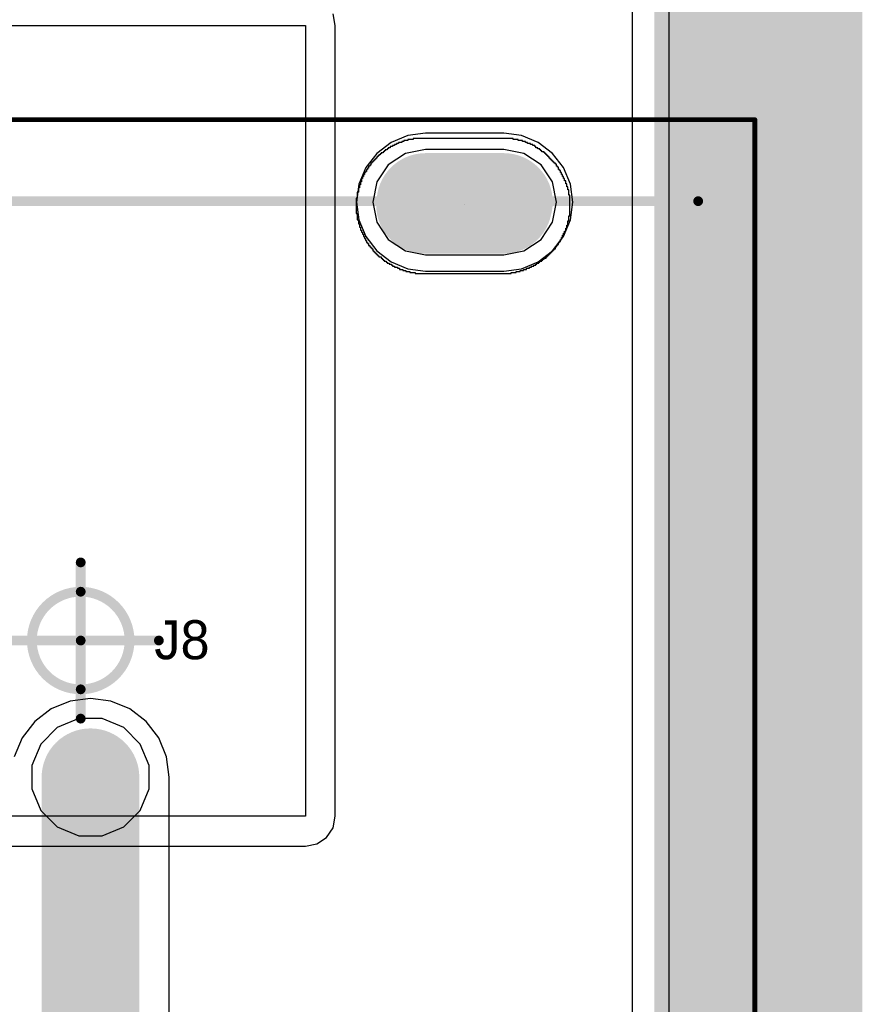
# Model space of a CAD drawing. Header units: millimetres. Extents: x -0.08 to 3.17, y -0.08 to 4.88.
# Tile 257 of 288: x 2.83 to 3.17, y 2.77 to 3.16. Entities that reach past the tile are written whole.
import ezdxf

# ---------------------------------------------------------------- set-up
doc = ezdxf.new("R2010")
doc.units = ezdxf.units.MM
doc.header["$MEASUREMENT"] = 0
for name, color, linetype in [('BottomLayer', 5, 'Continuous'), ('BottomOverlay', 54, 'Continuous'), ('BottomSolder', 6, 'Continuous'), ('Mechanical13', 56, 'Continuous'), ('Mechanical15', 56, 'Continuous'), ('Mechanical2', 216, 'Continuous'), ('Mechanical3', 76, 'Continuous'), ('Mechanical4', 56, 'Continuous'), ('MidLayer1', 16, 'Continuous'), ('MidLayer2', 76, 'Continuous'), ('MultiLayer', 9, 'Continuous'), ('PadHoleLayer', 156, 'Continuous'), ('TopLayer', 1, 'Continuous'), ('TopPaste', 8, 'Continuous'), ('TopSolder', 216, 'Continuous'), ('ViaHoleLayer', 16, 'Continuous')]:
    doc.layers.add(name, color=color, linetype=linetype)

# ---------------------------------------------------------------- blocks, each defined once
blk = doc.blocks.new('12401598E4_2A_469')
at = {"layer": 'BottomLayer', "const_width": 0.0315}
blk.add_lwpolyline([(0.17677, -0.13898), (0.17677, -0.17047)], dxfattribs=at)
at = {"layer": 'BottomLayer', "const_width": 0.01575}
for points in [[(0.1689, -0.13898, 1), (0.18465, -0.13898, 1)], [(0.1689, -0.17047, 1), (0.18465, -0.17047, 1)]]:
    blk.add_lwpolyline(points, format="xyb", close=True, dxfattribs=at)
at = {"layer": 'BottomSolder', "const_width": 0.0395}
blk.add_lwpolyline([(0.17677, -0.13898), (0.17677, -0.17047)], dxfattribs=at)
at = {"layer": 'BottomSolder', "const_width": 0.01975}
for points in [[(0.1669, -0.13898, 1), (0.18665, -0.13898, 1)], [(0.1669, -0.17047, 1), (0.18665, -0.17047, 1)]]:
    blk.add_lwpolyline(points, format="xyb", close=True, dxfattribs=at)
at = {"layer": 'Mechanical13', "const_width": 0.00394}
for points in [[(0.17717, 0.16457), (0.17717, -0.24882)], [(-0.17717, -0.24882), (0.17717, -0.24882)]]:
    blk.add_lwpolyline(points, dxfattribs=at)
at = {"layer": 'Mechanical13', "const_width": 0.00197}
blk.add_lwpolyline([(0.17618, -0.24882, 1), (0.17815, -0.24882, 1)], format="xyb", close=True, dxfattribs=at)
blk.add_lwpolyline([(0.17618, -0.24882, 1), (0.17815, -0.24882, 1)], format="xyb", close=True, dxfattribs=at)
at = {"layer": 'Mechanical15'}
for points, const_width in [([(0.21, 0.18504), (0.21, -0.27165)], 0.00197), ([(0, 0.0315), (0, 0)], 0.00394), ([(-0.0315, 0), (0, 0)], 0.00394), ([(0, 0), (0.0315, 0)], 0.00394), ([(0, 0), (0, -0.0315)], 0.00394), ([(-0.21, -0.27165), (0.21, -0.27165)], 0.00197)]:
    blk.add_lwpolyline(points, dxfattribs=dict(at, const_width=const_width))
for points, const_width in [([(0.01969, 0, 1), (-0.01969, 0, 1)], 0.00394), ([(-0.03248, 0, 1), (-0.03051, 0, 1)], 0.00197), ([(-0.02067, 0, 1), (-0.0187, 0, 1)], 0.00197), ([(-0.00098, 0, 1), (0.00098, 0, 1)], 0.00197), ([(-0.00098, 0, 1), (0.00098, 0, 1)], 0.00197), ([(-0.00098, 0, 1), (0.00098, 0, 1)], 0.00197), ([(-0.00098, 0, 1), (0.00098, 0, 1)], 0.00197), ([(0.0187, 0, 1), (0.02067, 0, 1)], 0.00197), ([(0.03051, 0, 1), (0.03248, 0, 1)], 0.00197), ([(-0.00098, -0.0315, 1), (0.00098, -0.0315, 1)], 0.00197), ([(0.20951, -0.27165, 1), (0.21049, -0.27165, 1)], 0.000984), ([(0.20951, -0.27165, 1), (0.21049, -0.27165, 1)], 0.000984)]:
    blk.add_lwpolyline(points, format="xyb", close=True, dxfattribs=dict(at, const_width=const_width))
at = {"layer": 'MidLayer1', "const_width": 0.0315}
blk.add_lwpolyline([(0.17677, -0.13898), (0.17677, -0.17047)], dxfattribs=at)
at = {"layer": 'MidLayer1', "const_width": 0.01575}
for points in [[(0.1689, -0.13898, 1), (0.18465, -0.13898, 1)], [(0.1689, -0.17047, 1), (0.18465, -0.17047, 1)]]:
    blk.add_lwpolyline(points, format="xyb", close=True, dxfattribs=at)
at = {"layer": 'MidLayer2', "const_width": 0.0315}
blk.add_lwpolyline([(0.17677, -0.13898), (0.17677, -0.17047)], dxfattribs=at)
at = {"layer": 'MidLayer2', "const_width": 0.01575}
for points in [[(0.1689, -0.13898, 1), (0.18465, -0.13898, 1)], [(0.1689, -0.17047, 1), (0.18465, -0.17047, 1)]]:
    blk.add_lwpolyline(points, format="xyb", close=True, dxfattribs=at)
at = {"layer": 'MultiLayer', "const_width": 0.0315}
blk.add_lwpolyline([(0.17677, -0.13898), (0.17677, -0.17047)], dxfattribs=at)
at = {"layer": 'MultiLayer', "const_width": 0.01575}
for points in [[(0.1689, -0.13898, 1), (0.18465, -0.13898, 1)], [(0.1689, -0.17047, 1), (0.18465, -0.17047, 1)]]:
    blk.add_lwpolyline(points, format="xyb", close=True, dxfattribs=at)
at = {"layer": 'PadHoleLayer', "const_width": 0.00492}
blk.add_lwpolyline([(0.18612, -0.16211), (0.16742, -0.16211, -1), (0.16742, -0.14734), (0.18612, -0.14734, -1)], format="xyb", close=True, dxfattribs=at)
at = {"layer": 'PadHoleLayer'}
blk.add_lwpolyline([(0.17563, -0.15452), (0.17563, -0.15452, -1), (0.17563, -0.15452), (0.17563, -0.15452, -1)], format="xyb", close=True, dxfattribs=at)
at = {"layer": 'TopLayer', "const_width": 0.0315}
blk.add_lwpolyline([(0.17677, -0.13898), (0.17677, -0.17047)], dxfattribs=at)
at = {"layer": 'TopLayer', "const_width": 0.01575}
for points in [[(0.1689, -0.13898, 1), (0.18465, -0.13898, 1)], [(0.1689, -0.17047, 1), (0.18465, -0.17047, 1)]]:
    blk.add_lwpolyline(points, format="xyb", close=True, dxfattribs=at)
at = {"layer": 'TopPaste', "const_width": 0.03937}
blk.add_lwpolyline([(0.17563, -0.13877), (0.17563, -0.17026)], dxfattribs=at)
at = {"layer": 'TopPaste', "const_width": 0.01969}
for points in [[(0.16578, -0.13877, 1), (0.18547, -0.13877, 1)], [(0.16578, -0.17026, 1), (0.18547, -0.17026, 1)]]:
    blk.add_lwpolyline(points, format="xyb", close=True, dxfattribs=at)
at = {"layer": 'TopSolder', "const_width": 0.0395}
blk.add_lwpolyline([(0.17677, -0.13898), (0.17677, -0.17047)], dxfattribs=at)
at = {"layer": 'TopSolder', "const_width": 0.01975}
for points in [[(0.1669, -0.13898, 1), (0.18665, -0.13898, 1)], [(0.1669, -0.17047, 1), (0.18665, -0.17047, 1)]]:
    blk.add_lwpolyline(points, format="xyb", close=True, dxfattribs=at)

msp = doc.modelspace()

# ---------------------------------------------------------------- linework, layer by layer
at = {"layer": 'BottomLayer'}
for p, q in [((3.0765, 3.73962), (3.0765, 0.11811)), ((2.98611, 3.11701), (2.97941, 3.11423)), ((2.99331, 3.11795), (2.98611, 3.11701)), ((3.0248, 3.11795), (2.99331, 3.11795)), ((3.032, 3.11701), (3.0248, 3.11795)), ((3.0387, 3.11423), (3.032, 3.11701)), ((2.97941, 3.11423), (2.97365, 3.10981)), ((3.04446, 3.10981), (3.0387, 3.11423)), ((2.97365, 3.10981), (2.96923, 3.10406)), ((3.04888, 3.10406), (3.04446, 3.10981)), ((2.96923, 3.10406), (2.96646, 3.09735)), ((3.05165, 3.09735), (3.04888, 3.10406)), ((2.96646, 3.09735), (2.96551, 3.09016)), ((3.0526, 3.09016), (3.05165, 3.09735)), ((2.96551, 3.09016), (2.96646, 3.08296)), ((3.05165, 3.08296), (3.0526, 3.09016)), ((2.96646, 3.08296), (2.96923, 3.07626)), ((3.04888, 3.07626), (3.05165, 3.08296)), ((2.96923, 3.07626), (2.97365, 3.0705)), ((3.04446, 3.0705), (3.04888, 3.07626)), ((2.97365, 3.0705), (2.97941, 3.06608)), ((3.0387, 3.06608), (3.04446, 3.0705)), ((2.97941, 3.06608), (2.98611, 3.06331)), ((3.032, 3.06331), (3.0387, 3.06608)), ((2.98611, 3.06331), (2.99331, 3.06236)), ((2.99331, 3.06236), (3.0248, 3.06236)), ((3.0248, 3.06236), (3.032, 3.06331)), ((2.85005, 2.88895), (2.84238, 2.88578)), ((2.85827, 2.89004), (2.85005, 2.88895)), ((2.86649, 2.88895), (2.85827, 2.89004)), ((2.87415, 2.88578), (2.86649, 2.88895)), ((2.84238, 2.88578), (2.8358, 2.88073)), ((2.88073, 2.88073), (2.87415, 2.88578)), ((2.8358, 2.88073), (2.83076, 2.87415)), ((2.88578, 2.87415), (2.88073, 2.88073)), ((2.83076, 2.87415), (2.82758, 2.86649)), ((2.88895, 2.86649), (2.88578, 2.87415)), ((2.89004, 2.85827), (2.88895, 2.86649)), ((2.89004, 2.72441), (2.89004, 2.85827))]:
    msp.add_line(p, q, dxfattribs=at)
at = {"layer": 'BottomLayer', "const_width": 0.03937}
msp.add_lwpolyline([(2.85827, 2.72441), (2.85827, 2.85827)], dxfattribs=at)
at = {"layer": 'BottomLayer'}
for points, const_width in [([(2.84843, 2.85827, 1), (2.86811, 2.85827, 1)], 0.01969), ([(2.85236, 2.85827, 1), (2.86417, 2.85827, 1)], 0.01181)]:
    msp.add_lwpolyline(points, format="xyb", close=True, dxfattribs=dict(at, const_width=const_width))
at = {"layer": 'BottomOverlay'}
for p, q in [((3.09134, 3.88243), (3.09134, -0.00158)), ((2.98076, 3.11294), (2.97993, 3.11294)), ((2.97993, 3.11294), (2.97993, 3.11253)), ((2.98159, 3.11336), (2.98076, 3.11336)), ((2.98076, 3.11336), (2.98076, 3.11294)), ((2.98242, 3.11377), (2.98159, 3.11377)), ((2.98159, 3.11377), (2.98159, 3.11336)), ((2.98367, 3.11419), (2.98242, 3.11419)), ((2.98242, 3.11419), (2.98242, 3.11377)), ((2.9845, 3.11461), (2.98367, 3.11461)), ((2.98367, 3.11461), (2.98367, 3.11419)), ((2.98616, 3.11502), (2.9845, 3.11502)), ((2.9845, 3.11502), (2.9845, 3.11461)), ((2.98824, 3.11544), (2.98616, 3.11544)), ((2.98616, 3.11544), (2.98616, 3.11502)), ((3.02857, 3.11585), (2.98824, 3.11585)), ((2.98824, 3.11585), (2.98824, 3.11544)), ((3.02857, 3.11544), (3.02857, 3.11585)), ((3.03064, 3.11544), (3.02857, 3.11544)), ((3.03064, 3.11502), (3.03064, 3.11544)), ((3.03231, 3.11502), (3.03064, 3.11502)), ((3.03231, 3.11461), (3.03231, 3.11502)), ((3.03355, 3.11461), (3.03231, 3.11461)), ((3.03355, 3.11419), (3.03355, 3.11461)), ((3.03439, 3.11419), (3.03355, 3.11419)), ((3.03439, 3.11377), (3.03439, 3.11419)), ((3.03563, 3.11377), (3.03439, 3.11377)), ((3.03563, 3.11336), (3.03563, 3.11377)), ((3.03646, 3.11336), (3.03563, 3.11336)), ((3.03646, 3.11294), (3.03646, 3.11336)), ((3.0373, 3.11294), (3.03646, 3.11294)), ((3.0373, 3.11253), (3.0373, 3.11294)), ((2.97452, 3.10879), (2.97411, 3.10879)), ((2.97411, 3.10879), (2.97411, 3.10837)), ((2.97494, 3.1092), (2.97452, 3.1092)), ((2.97452, 3.1092), (2.97452, 3.10879)), ((2.97535, 3.10962), (2.97494, 3.10962)), ((2.97494, 3.10962), (2.97494, 3.1092)), ((2.97619, 3.11003), (2.97535, 3.11003)), ((2.97535, 3.11003), (2.97535, 3.10962)), ((2.9766, 3.11045), (2.97619, 3.11045)), ((2.97619, 3.11045), (2.97619, 3.11003)), ((2.97702, 3.11086), (2.9766, 3.11086)), ((2.9766, 3.11086), (2.9766, 3.11045)), ((2.97785, 3.11128), (2.97702, 3.11128)), ((2.97702, 3.11128), (2.97702, 3.11086)), ((2.97826, 3.1117), (2.97785, 3.1117)), ((2.97785, 3.1117), (2.97785, 3.11128)), ((2.9791, 3.11211), (2.97826, 3.11211)), ((2.97826, 3.11211), (2.97826, 3.1117)), ((2.97993, 3.11253), (2.9791, 3.11253)), ((2.9791, 3.11253), (2.9791, 3.11211)), ((3.03771, 3.11253), (3.0373, 3.11253)), ((3.03771, 3.11211), (3.03771, 3.11253)), ((3.03854, 3.11211), (3.03771, 3.11211)), ((3.03854, 3.1117), (3.03854, 3.11211)), ((3.03937, 3.1117), (3.03854, 3.1117)), ((3.03937, 3.11128), (3.03937, 3.1117)), ((3.03979, 3.11128), (3.03937, 3.11128)), ((3.03979, 3.11086), (3.03979, 3.11128)), ((3.04021, 3.11086), (3.03979, 3.11086)), ((3.04021, 3.11045), (3.04021, 3.11086)), ((3.04104, 3.11045), (3.04021, 3.11045)), ((3.04104, 3.11003), (3.04104, 3.11045)), ((3.04145, 3.11003), (3.04104, 3.11003)), ((3.04145, 3.10962), (3.04145, 3.11003)), ((3.04187, 3.10962), (3.04145, 3.10962)), ((3.04187, 3.1092), (3.04187, 3.10962)), ((3.04228, 3.1092), (3.04187, 3.1092)), ((3.04228, 3.10879), (3.04228, 3.1092)), ((3.0427, 3.10879), (3.04228, 3.10879)), ((3.0427, 3.10837), (3.0427, 3.10879)), ((2.9712, 3.10504), (2.97078, 3.10504)), ((2.97078, 3.10504), (2.97078, 3.10463)), ((2.97161, 3.10588), (2.9712, 3.10588)), ((2.9712, 3.10588), (2.9712, 3.10504)), ((2.97203, 3.10629), (2.97161, 3.10629)), ((2.97161, 3.10629), (2.97161, 3.10588)), ((2.97244, 3.10671), (2.97203, 3.10671)), ((2.97203, 3.10671), (2.97203, 3.10629)), ((2.97286, 3.10712), (2.97244, 3.10712)), ((2.97244, 3.10712), (2.97244, 3.10671)), ((2.97328, 3.10754), (2.97286, 3.10754)), ((2.97286, 3.10754), (2.97286, 3.10712)), ((2.97369, 3.10795), (2.97328, 3.10795)), ((2.97328, 3.10795), (2.97328, 3.10754)), ((2.97411, 3.10837), (2.97369, 3.10837)), ((2.97369, 3.10837), (2.97369, 3.10795)), ((3.04312, 3.10837), (3.0427, 3.10837)), ((3.04312, 3.10795), (3.04312, 3.10837)), ((3.04353, 3.10795), (3.04312, 3.10795)), ((3.04353, 3.10754), (3.04353, 3.10795)), ((3.04395, 3.10754), (3.04353, 3.10754)), ((3.04395, 3.10712), (3.04395, 3.10754)), ((3.04436, 3.10712), (3.04395, 3.10712)), ((3.04436, 3.10671), (3.04436, 3.10712)), ((3.04478, 3.10671), (3.04436, 3.10671)), ((3.04478, 3.10629), (3.04478, 3.10671)), ((3.04519, 3.10629), (3.04478, 3.10629)), ((3.04519, 3.10588), (3.04519, 3.10629)), ((3.04561, 3.10588), (3.04519, 3.10588)), ((3.04561, 3.10546), (3.04561, 3.10588)), ((3.04603, 3.10546), (3.04561, 3.10546)), ((3.04603, 3.10463), (3.04603, 3.10546)), ((2.9687, 3.1013), (2.96829, 3.1013)), ((2.96829, 3.1013), (2.96829, 3.10047)), ((2.96912, 3.10213), (2.9687, 3.10213)), ((2.9687, 3.10213), (2.9687, 3.1013)), ((2.96953, 3.10255), (2.96912, 3.10255)), ((2.96912, 3.10255), (2.96912, 3.10213)), ((2.96995, 3.10338), (2.96953, 3.10338)), ((2.96953, 3.10338), (2.96953, 3.10255)), ((2.97037, 3.1038), (2.96995, 3.1038)), ((2.96995, 3.1038), (2.96995, 3.10338)), ((2.97078, 3.10463), (2.97037, 3.10463)), ((2.97037, 3.10463), (2.97037, 3.1038)), ((3.04644, 3.10463), (3.04603, 3.10463)), ((3.04644, 3.10421), (3.04644, 3.10463)), ((3.04686, 3.10421), (3.04644, 3.10421)), ((3.04686, 3.10338), (3.04686, 3.10421)), ((3.04727, 3.10338), (3.04686, 3.10338)), ((3.04727, 3.10297), (3.04727, 3.10338)), ((3.04769, 3.10297), (3.04727, 3.10297)), ((3.04769, 3.10213), (3.04769, 3.10297)), ((3.0481, 3.10213), (3.04769, 3.10213)), ((3.0481, 3.1013), (3.0481, 3.10213)), ((3.04852, 3.1013), (3.0481, 3.1013)), ((3.04852, 3.10047), (3.04852, 3.1013)), ((2.96704, 3.09715), (2.96662, 3.09715)), ((2.96662, 3.09715), (2.96662, 3.0959)), ((2.96746, 3.09839), (2.96704, 3.09839)), ((2.96704, 3.09839), (2.96704, 3.09715)), ((2.96787, 3.09964), (2.96746, 3.09964)), ((2.96746, 3.09964), (2.96746, 3.09839)), ((2.96829, 3.10047), (2.96787, 3.10047)), ((2.96787, 3.10047), (2.96787, 3.09964)), ((3.04894, 3.10047), (3.04852, 3.10047)), ((3.04894, 3.09964), (3.04894, 3.10047)), ((3.04935, 3.09964), (3.04894, 3.09964)), ((3.04935, 3.09881), (3.04935, 3.09964)), ((3.04977, 3.09881), (3.04935, 3.09881)), ((3.04977, 3.09756), (3.04977, 3.09881)), ((3.05018, 3.09756), (3.04977, 3.09756)), ((3.05018, 3.09631), (3.05018, 3.09756)), ((2.96621, 3.09424), (2.96579, 3.09424)), ((2.96579, 3.09424), (2.96579, 3.09174)), ((2.96662, 3.0959), (2.96621, 3.0959)), ((2.96621, 3.0959), (2.96621, 3.09424)), ((3.0506, 3.09631), (3.05018, 3.09631)), ((3.0506, 3.09507), (3.0506, 3.09631)), ((3.05101, 3.09507), (3.0506, 3.09507)), ((3.05101, 3.09299), (3.05101, 3.09507)), ((3.05143, 3.09299), (3.05101, 3.09299)), ((3.05143, 3.08467), (3.05143, 3.09299)), ((2.96579, 3.09174), (2.96538, 3.09174)), ((2.96538, 3.09174), (2.96538, 3.08551)), ((2.96538, 3.08551), (2.96579, 3.08551)), ((2.96579, 3.08551), (2.96579, 3.08301)), ((2.96579, 3.08301), (2.96621, 3.08301)), ((2.96621, 3.08301), (2.96621, 3.08135)), ((2.96621, 3.08135), (2.96662, 3.08135)), ((2.96662, 3.08135), (2.96662, 3.0801)), ((3.05018, 3.07969), (3.05018, 3.08093)), ((3.05018, 3.08093), (3.0506, 3.08093)), ((3.0506, 3.08093), (3.0506, 3.0826)), ((3.0506, 3.0826), (3.05101, 3.0826)), ((3.05101, 3.0826), (3.05101, 3.08467)), ((3.05101, 3.08467), (3.05143, 3.08467)), ((2.96662, 3.0801), (2.96704, 3.0801)), ((2.96704, 3.0801), (2.96704, 3.07885)), ((2.96704, 3.07885), (2.96746, 3.07885)), ((2.96746, 3.07885), (2.96746, 3.07802)), ((2.96746, 3.07802), (2.96787, 3.07802)), ((2.96787, 3.07802), (2.96787, 3.07719)), ((2.96787, 3.07719), (2.96829, 3.07719)), ((2.96829, 3.07719), (2.96829, 3.07636)), ((3.04894, 3.07678), (3.04894, 3.07761)), ((3.04894, 3.07761), (3.04935, 3.07761)), ((3.04935, 3.07761), (3.04935, 3.07844)), ((3.04935, 3.07844), (3.04977, 3.07844)), ((3.04977, 3.07844), (3.04977, 3.07969)), ((3.04977, 3.07969), (3.05018, 3.07969)), ((2.96829, 3.07636), (2.9687, 3.07636)), ((2.9687, 3.07636), (2.9687, 3.07553)), ((2.9687, 3.07553), (2.96912, 3.07553)), ((2.96912, 3.07553), (2.96912, 3.0747)), ((2.96912, 3.0747), (2.96953, 3.0747)), ((2.96953, 3.0747), (2.96953, 3.07387)), ((2.96953, 3.07387), (2.96995, 3.07387)), ((2.96995, 3.07387), (2.96995, 3.07345)), ((2.96995, 3.07345), (2.97037, 3.07345)), ((2.97037, 3.07345), (2.97037, 3.07262)), ((3.04644, 3.07262), (3.04644, 3.07303)), ((3.04644, 3.07303), (3.04686, 3.07303)), ((3.04686, 3.07303), (3.04686, 3.07387)), ((3.04686, 3.07387), (3.04727, 3.07387)), ((3.04727, 3.07387), (3.04727, 3.07428)), ((3.04727, 3.07428), (3.04769, 3.07428)), ((3.04769, 3.07428), (3.04769, 3.07511)), ((3.04769, 3.07511), (3.0481, 3.07511)), ((3.0481, 3.07511), (3.0481, 3.07594)), ((3.0481, 3.07594), (3.04852, 3.07594)), ((3.04852, 3.07594), (3.04852, 3.07678)), ((3.04852, 3.07678), (3.04894, 3.07678)), ((2.97037, 3.07262), (2.97078, 3.07262)), ((2.97078, 3.07262), (2.97078, 3.0722)), ((2.97078, 3.0722), (2.9712, 3.0722)), ((2.9712, 3.0722), (2.9712, 3.07179)), ((2.9712, 3.07179), (2.97161, 3.07179)), ((2.97161, 3.07179), (2.97161, 3.07137)), ((2.97161, 3.07137), (2.97203, 3.07137)), ((2.97203, 3.07137), (2.97203, 3.07054)), ((2.97203, 3.07054), (2.97244, 3.07054)), ((2.97244, 3.07054), (2.97244, 3.07012)), ((2.97244, 3.07012), (2.97286, 3.07012)), ((2.97286, 3.07012), (2.97286, 3.06971)), ((2.97286, 3.06971), (2.97328, 3.06971)), ((2.97328, 3.06971), (2.97328, 3.06929)), ((2.97328, 3.06929), (2.97369, 3.06929)), ((2.97369, 3.06929), (2.97369, 3.06888)), ((3.04312, 3.06888), (3.04312, 3.06929)), ((3.04312, 3.06929), (3.04353, 3.06929)), ((3.04353, 3.06929), (3.04353, 3.06971)), ((3.04353, 3.06971), (3.04395, 3.06971)), ((3.04395, 3.06971), (3.04395, 3.07012)), ((3.04395, 3.07012), (3.04436, 3.07012)), ((3.04436, 3.07012), (3.04436, 3.07054)), ((3.04436, 3.07054), (3.04478, 3.07054)), ((3.04478, 3.07054), (3.04478, 3.07096)), ((3.04478, 3.07096), (3.04519, 3.07096)), ((3.04519, 3.07096), (3.04519, 3.07137)), ((3.04519, 3.07137), (3.04561, 3.07137)), ((3.04561, 3.07137), (3.04561, 3.0722)), ((3.04561, 3.0722), (3.04603, 3.0722)), ((3.04603, 3.0722), (3.04603, 3.07262)), ((3.04603, 3.07262), (3.04644, 3.07262)), ((2.97369, 3.06888), (2.97411, 3.06888)), ((2.97411, 3.06888), (2.97411, 3.06846)), ((2.97411, 3.06846), (2.97452, 3.06846)), ((2.97452, 3.06846), (2.97452, 3.06805)), ((2.97452, 3.06805), (2.97535, 3.06805)), ((2.97535, 3.06805), (2.97535, 3.06763)), ((2.97535, 3.06763), (2.97577, 3.06763)), ((2.97577, 3.06763), (2.97577, 3.06721)), ((2.97577, 3.06721), (2.97619, 3.06721)), ((2.97619, 3.06721), (2.97619, 3.0668)), ((2.97619, 3.0668), (2.9766, 3.0668)), ((2.9766, 3.0668), (2.9766, 3.06638)), ((2.9766, 3.06638), (2.97743, 3.06638)), ((2.97743, 3.06638), (2.97743, 3.06597)), ((2.97743, 3.06597), (2.97785, 3.06597)), ((2.97785, 3.06597), (2.97785, 3.06555)), ((2.97785, 3.06555), (2.97868, 3.06555)), ((2.97868, 3.06555), (2.97868, 3.06514)), ((2.97868, 3.06514), (2.97951, 3.06514)), ((2.97951, 3.06514), (2.97951, 3.06472)), ((3.03771, 3.06472), (3.03771, 3.06514)), ((3.03771, 3.06514), (3.03813, 3.06514)), ((3.03813, 3.06514), (3.03813, 3.06555)), ((3.03813, 3.06555), (3.03896, 3.06555)), ((3.03896, 3.06555), (3.03896, 3.06597)), ((3.03896, 3.06597), (3.03937, 3.06597)), ((3.03937, 3.06597), (3.03937, 3.06638)), ((3.03937, 3.06638), (3.04021, 3.06638)), ((3.04021, 3.06638), (3.04021, 3.0668)), ((3.04021, 3.0668), (3.04062, 3.0668)), ((3.04062, 3.0668), (3.04062, 3.06721)), ((3.04062, 3.06721), (3.04104, 3.06721)), ((3.04104, 3.06721), (3.04104, 3.06763)), ((3.04104, 3.06763), (3.04187, 3.06763)), ((3.04187, 3.06763), (3.04187, 3.06805)), ((3.04187, 3.06805), (3.04228, 3.06805)), ((3.04228, 3.06805), (3.04228, 3.06846)), ((3.04228, 3.06846), (3.0427, 3.06846)), ((3.0427, 3.06846), (3.0427, 3.06888)), ((3.0427, 3.06888), (3.04312, 3.06888)), ((2.97951, 3.06472), (2.97993, 3.06472)), ((2.97993, 3.06472), (2.97993, 3.0643)), ((2.97993, 3.0643), (2.98076, 3.0643)), ((2.98076, 3.0643), (2.98076, 3.06389)), ((2.98076, 3.06389), (2.98201, 3.06389)), ((2.98201, 3.06389), (2.98201, 3.06347)), ((2.98201, 3.06347), (2.98284, 3.06347)), ((2.98284, 3.06347), (2.98284, 3.06306)), ((2.98284, 3.06306), (2.98408, 3.06306)), ((2.98408, 3.06306), (2.98408, 3.06264)), ((2.98408, 3.06264), (2.98533, 3.06264)), ((2.98533, 3.06264), (2.98533, 3.06223)), ((2.98533, 3.06223), (2.98699, 3.06223)), ((2.98699, 3.06223), (2.98699, 3.06181)), ((2.98699, 3.06181), (2.98824, 3.06181)), ((2.98824, 3.06181), (2.98866, 3.06181)), ((2.98866, 3.06181), (2.98907, 3.06181)), ((2.98907, 3.06181), (2.98907, 3.06139)), ((2.98907, 3.06139), (3.02773, 3.06139)), ((3.02773, 3.06139), (3.02773, 3.06181)), ((3.02773, 3.06181), (3.02981, 3.06181)), ((3.02981, 3.06181), (3.02981, 3.06223)), ((3.02981, 3.06223), (3.03148, 3.06223)), ((3.03148, 3.06223), (3.03148, 3.06264)), ((3.03148, 3.06264), (3.03272, 3.06264)), ((3.03272, 3.06264), (3.03272, 3.06306)), ((3.03272, 3.06306), (3.03397, 3.06306)), ((3.03397, 3.06306), (3.03397, 3.06347)), ((3.03397, 3.06347), (3.03522, 3.06347)), ((3.03522, 3.06347), (3.03522, 3.06389)), ((3.03522, 3.06389), (3.03605, 3.06389)), ((3.03605, 3.06389), (3.03605, 3.0643)), ((3.03605, 3.0643), (3.03688, 3.0643)), ((3.03688, 3.0643), (3.03688, 3.06472)), ((3.03688, 3.06472), (3.03771, 3.06472))]:
    msp.add_line(p, q, dxfattribs=at)
at = {"layer": 'Mechanical3', "const_width": 0.07874}
msp.add_lwpolyline([(3.12992, 0.11811), (3.12992, 3.74016)], dxfattribs=at)
at = {"layer": 'Mechanical4', "const_width": 0.01}
msp.add_lwpolyline([(3.09055, 0.11811), (3.09055, 3.74016)], dxfattribs=at)
at = {"layer": 'MidLayer1'}
for p, q in [((3.0765, 3.73962), (3.0765, 0.11811)), ((2.98611, 3.11701), (2.97941, 3.11423)), ((2.99331, 3.11795), (2.98611, 3.11701)), ((3.0248, 3.11795), (2.99331, 3.11795)), ((3.032, 3.11701), (3.0248, 3.11795)), ((3.0387, 3.11423), (3.032, 3.11701)), ((2.97941, 3.11423), (2.97365, 3.10981)), ((3.04446, 3.10981), (3.0387, 3.11423)), ((2.97365, 3.10981), (2.96923, 3.10406)), ((3.04888, 3.10406), (3.04446, 3.10981)), ((2.96923, 3.10406), (2.96646, 3.09735)), ((3.05165, 3.09735), (3.04888, 3.10406)), ((2.96646, 3.09735), (2.96551, 3.09016)), ((3.0526, 3.09016), (3.05165, 3.09735)), ((2.96551, 3.09016), (2.96646, 3.08296)), ((3.05165, 3.08296), (3.0526, 3.09016)), ((2.96646, 3.08296), (2.96923, 3.07626)), ((3.04888, 3.07626), (3.05165, 3.08296)), ((2.96923, 3.07626), (2.97365, 3.0705)), ((3.04446, 3.0705), (3.04888, 3.07626)), ((2.97365, 3.0705), (2.97941, 3.06608)), ((3.0387, 3.06608), (3.04446, 3.0705)), ((2.97941, 3.06608), (2.98611, 3.06331)), ((3.032, 3.06331), (3.0387, 3.06608)), ((2.98611, 3.06331), (2.99331, 3.06236)), ((2.99331, 3.06236), (3.0248, 3.06236)), ((3.0248, 3.06236), (3.032, 3.06331)), ((2.85357, 2.88189), (2.84489, 2.87829)), ((2.86297, 2.88189), (2.85357, 2.88189)), ((2.87165, 2.87829), (2.86297, 2.88189)), ((2.84489, 2.87829), (2.83824, 2.87165)), ((2.87829, 2.87165), (2.87165, 2.87829)), ((2.83824, 2.87165), (2.83465, 2.86297)), ((2.88189, 2.86297), (2.87829, 2.87165)), ((2.83465, 2.86297), (2.83465, 2.85357)), ((2.88189, 2.85357), (2.88189, 2.86297)), ((2.83465, 2.85357), (2.83824, 2.84489)), ((2.87829, 2.84489), (2.88189, 2.85357)), ((2.83824, 2.84489), (2.84489, 2.83824)), ((2.87165, 2.83824), (2.87829, 2.84489)), ((2.84489, 2.83824), (2.85357, 2.83465)), ((2.86297, 2.83465), (2.87165, 2.83824)), ((2.85357, 2.83465), (2.86297, 2.83465))]:
    msp.add_line(p, q, dxfattribs=at)
at = {"layer": 'MidLayer1', "const_width": 0.01181}
msp.add_lwpolyline([(2.85236, 2.85827, 1), (2.86417, 2.85827, 1)], format="xyb", close=True, dxfattribs=at)
at = {"layer": 'MidLayer2'}
for p, q in [((3.0765, 3.73962), (3.0765, 0.11811)), ((2.98517, 3.10981), (2.97826, 3.1052)), ((2.99331, 3.11143), (2.98517, 3.10981)), ((3.0248, 3.11143), (2.99331, 3.11143)), ((3.03294, 3.10981), (3.0248, 3.11143)), ((3.03985, 3.1052), (3.03294, 3.10981)), ((2.97826, 3.1052), (2.97365, 3.0983)), ((3.04446, 3.0983), (3.03985, 3.1052)), ((2.97365, 3.0983), (2.97203, 3.09016)), ((3.04608, 3.09016), (3.04446, 3.0983)), ((2.97203, 3.09016), (2.97365, 3.08202)), ((3.04446, 3.08202), (3.04608, 3.09016)), ((2.97365, 3.08202), (2.97826, 3.07511)), ((3.03985, 3.07511), (3.04446, 3.08202)), ((2.97826, 3.07511), (2.98517, 3.0705)), ((3.03294, 3.0705), (3.03985, 3.07511)), ((2.98517, 3.0705), (2.99331, 3.06888)), ((3.0248, 3.06888), (3.03294, 3.0705)), ((2.99331, 3.06888), (3.0248, 3.06888)), ((2.85357, 2.88189), (2.84489, 2.87829)), ((2.86297, 2.88189), (2.85357, 2.88189)), ((2.87165, 2.87829), (2.86297, 2.88189)), ((2.84489, 2.87829), (2.83824, 2.87165)), ((2.87829, 2.87165), (2.87165, 2.87829)), ((2.83824, 2.87165), (2.83465, 2.86297)), ((2.88189, 2.86297), (2.87829, 2.87165)), ((2.83465, 2.86297), (2.83465, 2.85357)), ((2.88189, 2.85357), (2.88189, 2.86297)), ((2.83465, 2.85357), (2.83824, 2.84489)), ((2.87829, 2.84489), (2.88189, 2.85357)), ((2.83824, 2.84489), (2.84489, 2.83824)), ((2.87165, 2.83824), (2.87829, 2.84489)), ((2.84489, 2.83824), (2.85357, 2.83465)), ((2.86297, 2.83465), (2.87165, 2.83824)), ((2.85357, 2.83465), (2.86297, 2.83465))]:
    msp.add_line(p, q, dxfattribs=at)
at = {"layer": 'MidLayer2', "const_width": 0.01181}
msp.add_lwpolyline([(2.85236, 2.85827, 1), (2.86417, 2.85827, 1)], format="xyb", close=True, dxfattribs=at)
at = {"layer": 'MultiLayer', "const_width": 0.01181}
msp.add_lwpolyline([(2.85236, 2.85827, 1), (2.86417, 2.85827, 1)], format="xyb", close=True, dxfattribs=at)
at = {"layer": 'TopLayer'}
for p, q in [((3.0765, 3.73962), (3.0765, 2.61075)), ((2.95692, 3.16142), (2.95601, 3.16603)), ((2.53937, 3.16142), (2.94488, 3.16142)), ((2.94488, 3.16142), (2.94488, 2.84252)), ((2.95692, 2.84252), (2.95692, 3.16142)), ((2.98611, 3.11701), (2.97941, 3.11423)), ((2.99331, 3.11795), (2.98611, 3.11701)), ((3.0248, 3.11795), (2.99331, 3.11795)), ((3.032, 3.11701), (3.0248, 3.11795)), ((3.0387, 3.11423), (3.032, 3.11701)), ((2.97941, 3.11423), (2.97365, 3.10981)), ((3.04446, 3.10981), (3.0387, 3.11423)), ((2.97365, 3.10981), (2.96923, 3.10406)), ((3.04888, 3.10406), (3.04446, 3.10981)), ((2.96923, 3.10406), (2.96646, 3.09735)), ((3.05165, 3.09735), (3.04888, 3.10406)), ((2.96646, 3.09735), (2.96551, 3.09016)), ((3.0526, 3.09016), (3.05165, 3.09735)), ((2.96551, 3.09016), (2.96646, 3.08296)), ((3.05165, 3.08296), (3.0526, 3.09016)), ((2.96646, 3.08296), (2.96923, 3.07626)), ((3.04888, 3.07626), (3.05165, 3.08296)), ((2.96923, 3.07626), (2.97365, 3.0705)), ((3.04446, 3.0705), (3.04888, 3.07626)), ((2.97365, 3.0705), (2.97941, 3.06608)), ((3.0387, 3.06608), (3.04446, 3.0705)), ((2.97941, 3.06608), (2.98611, 3.06331)), ((3.032, 3.06331), (3.0387, 3.06608)), ((2.98611, 3.06331), (2.99331, 3.06236)), ((2.99331, 3.06236), (3.0248, 3.06236)), ((3.0248, 3.06236), (3.032, 3.06331)), ((2.94488, 2.84252), (2.79213, 2.84252)), ((2.95601, 2.83791), (2.95692, 2.84252)), ((2.9534, 2.834), (2.95601, 2.83791)), ((2.94488, 2.83048), (2.94949, 2.83139)), ((2.94949, 2.83139), (2.9534, 2.834)), ((2.79213, 2.83048), (2.94488, 2.83048))]:
    msp.add_line(p, q, dxfattribs=at)
at = {"layer": 'TopLayer', "const_width": 0.01181}
msp.add_lwpolyline([(2.85236, 2.85827, 1), (2.86417, 2.85827, 1)], format="xyb", close=True, dxfattribs=at)
at = {"layer": 'ViaHoleLayer', "const_width": 0.00591}
msp.add_lwpolyline([(2.85532, 2.85827, 1), (2.86122, 2.85827, 1)], format="xyb", close=True, dxfattribs=at)

# ---------------------------------------------------------------- block references
at = {"rotation": 90}
msp.add_blockref('12401598E4_2A_469', (2.85433, 2.91339), dxfattribs=at)

# ---------------------------------------------------------------- texts
at = {"layer": 'Mechanical2'}
msp.add_text('J8', height=0.015748, dxfattribs=at).set_placement((2.88402, 2.90584))

doc.saveas('drawing.dxf')
